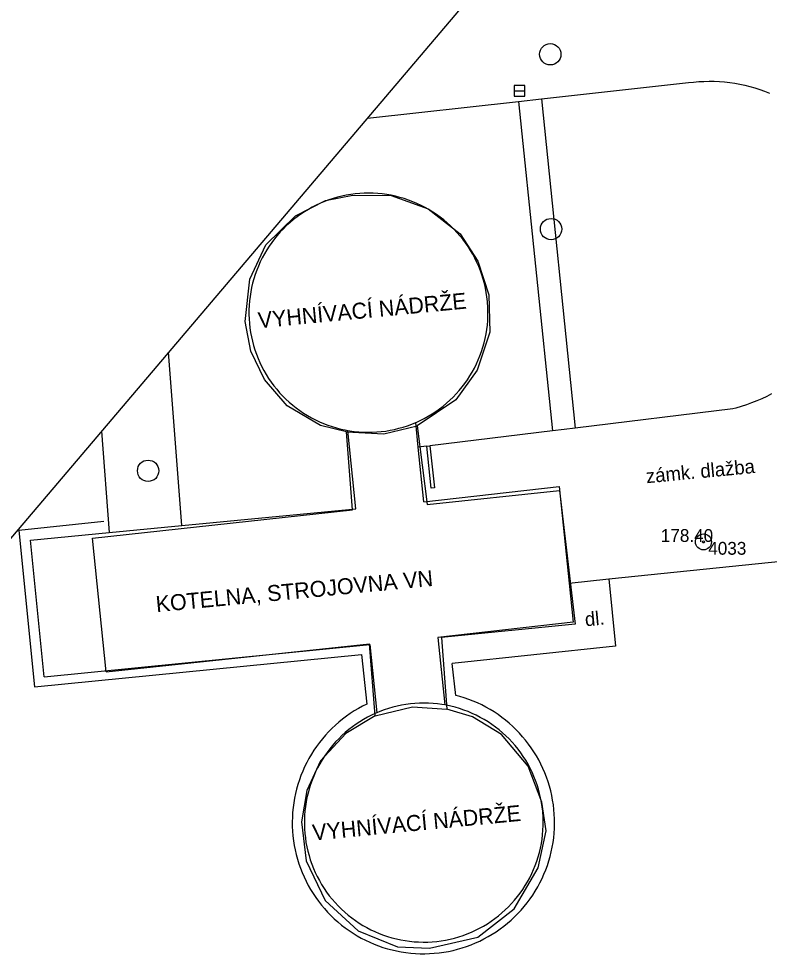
# Model space of a CAD drawing. Extents: x -540150 to -533593, y -1185082 to -1180066.
# Drawn here: x -537000.44 to -536965.27, y -1184365.5 to -1184321.68 of the extents above; entities that cross this region are included whole.
import ezdxf

# ---------------------------------------------------------------- set-up
doc = ezdxf.new("R2010")
doc.units = 0
for name, color, linetype in [('KN_VKP_HRAN_', 7, 'Continuous'), ('rámeček', 7, 'Continuous'), ('Vrstva 10', 7, 'Continuous'), ('Vrstva 11', 7, 'Continuous'), ('Vrstva 21', 7, 'Continuous'), ('Vrstva 22', 7, 'Continuous'), ('Vrstva 23', 7, 'Continuous'), ('Vrstva 27', 7, 'Continuous'), ('Vrstva 40', 7, 'Continuous'), ('Vrstva 41', 7, 'Continuous'), ('Vrstva 5', 7, 'Continuous')]:
    doc.layers.add(name, color=color, linetype=linetype)

msp = doc.modelspace()

# ---------------------------------------------------------------- linework, layer by layer
at = {"layer": 'KN_VKP_HRAN_'}
for p, q in [((-536986.062, -1184330.191), (-536984.782, -1184329.941)), ((-536984.782, -1184329.941), (-536982.992, -1184329.961)), ((-536982.992, -1184329.961), (-536981.252, -1184330.581)), ((-536987.462, -1184330.911), (-536986.062, -1184330.191)), ((-536988.852, -1184332.261), (-536987.462, -1184330.911)), ((-536981.252, -1184330.581), (-536979.752, -1184331.751)), ((-536979.752, -1184331.751), (-536978.932, -1184333.031)), ((-536989.602, -1184333.881), (-536988.852, -1184332.261)), ((-536978.932, -1184333.031), (-536978.412, -1184334.611)), ((-536989.822, -1184335.851), (-536989.602, -1184333.881)), ((-536978.412, -1184334.611), (-536978.362, -1184336.351)), ((-536989.562, -1184337.251), (-536989.822, -1184335.851)), ((-536978.362, -1184336.351), (-536978.952, -1184338.131)), ((-536988.922, -1184338.571), (-536989.562, -1184337.251)), ((-536978.952, -1184338.131), (-536979.962, -1184339.521)), ((-536987.862, -1184339.801), (-536988.922, -1184338.571)), ((-536979.962, -1184339.521), (-536981.772, -1184340.751)), ((-536986.292, -1184340.731), (-536987.862, -1184339.801)), ((-536985.072, -1184341.031), (-536986.292, -1184340.731)), ((-536983.332, -1184341.121), (-536981.772, -1184340.751)), ((-536981.772, -1184340.751), (-536981.302, -1184344.421)), ((-536985.072, -1184341.031), (-536983.332, -1184341.121)), ((-536984.802, -1184344.671), (-536985.072, -1184341.031)), ((-536981.302, -1184344.421), (-536975.102, -1184343.771)), ((-536975.102, -1184343.771), (-536974.362, -1184350.041)), ((-536996.982, -1184346.011), (-536984.802, -1184344.671)), ((-536996.332, -1184352.271), (-536996.982, -1184346.011)), ((-536974.362, -1184350.041), (-536980.622, -1184350.661)), ((-536996.332, -1184352.271), (-536984.002, -1184350.961)), ((-536983.732, -1184354.331), (-536984.002, -1184350.961)), ((-536980.622, -1184350.661), (-536980.382, -1184354.011)), ((-536983.732, -1184354.331), (-536981.992, -1184353.901)), ((-536981.992, -1184353.901), (-536980.382, -1184354.011)), ((-536979.172, -1184354.371), (-536980.382, -1184354.011)), ((-536983.732, -1184354.331), (-536985.102, -1184355.151)), ((-536977.812, -1184355.201), (-536979.172, -1184354.371)), ((-536985.102, -1184355.151), (-536986.302, -1184356.431)), ((-536976.562, -1184356.691), (-536977.812, -1184355.201)), ((-536986.302, -1184356.431), (-536986.942, -1184357.831)), ((-536975.922, -1184358.371), (-536976.562, -1184356.691)), ((-536986.942, -1184357.831), (-536987.182, -1184359.291)), ((-536975.722, -1184359.721), (-536975.922, -1184358.371)), ((-536987.182, -1184359.291), (-536986.962, -1184361.121)), ((-536976.092, -1184361.451), (-536975.722, -1184359.721)), ((-536986.962, -1184361.121), (-536986.072, -1184362.971)), ((-536977.222, -1184363.361), (-536976.092, -1184361.451)), ((-536986.072, -1184362.971), (-536984.532, -1184364.401)), ((-536978.922, -1184364.701), (-536977.222, -1184363.361)), ((-536984.532, -1184364.401), (-536982.682, -1184365.151)), ((-536981.182, -1184365.211), (-536978.922, -1184364.701)), ((-536982.682, -1184365.151), (-536981.182, -1184365.211))]:
    msp.add_line(p, q, dxfattribs=at)
at = {"layer": 'rámeček'}
msp.add_line((-536868.552, -1184190.259), (-537054.324, -1184409.023), dxfattribs=at)
at = {"layer": 'Vrstva 10'}
for p, q in [((-536992.796, -1184345.416), (-536993.415, -1184337.297)), ((-536996.558, -1184340.997), (-536996.198, -1184345.745)), ((-536981.321, -1184341.699), (-536981.713, -1184341.747))]:
    msp.add_line(p, q, dxfattribs=at)
for points in [[(-536984.101, -1184326.328), (-536977.02, -1184325.549), (-536975.949, -1184325.431), (-536969.052, -1184324.671)], [(-536969.052, -1184324.671), (-536968.812, -1184324.642), (-536968.571, -1184324.622), (-536968.33, -1184324.609), (-536968.089, -1184324.604), (-536967.847, -1184324.607), (-536967.606, -1184324.619), (-536967.365, -1184324.638), (-536967.125, -1184324.665), (-536966.886, -1184324.7), (-536966.648, -1184324.743), (-536966.412, -1184324.794), (-536966.177, -1184324.853), (-536965.945, -1184324.919), (-536965.715, -1184324.993), (-536965.488, -1184325.075), (-536965.263, -1184325.164)], [(-536965.161, -1184339.253), (-536965.39, -1184339.369), (-536965.623, -1184339.478), (-536965.858, -1184339.579), (-536966.097, -1184339.674), (-536966.338, -1184339.76), (-536966.583, -1184339.839), (-536966.829, -1184339.911), (-536966.982, -1184339.951)], [(-536966.982, -1184339.951), (-536974.361, -1184340.848), (-536974.882, -1184340.911)], [(-536974.882, -1184340.911), (-536975.429, -1184340.978), (-536981.172, -1184341.681)], [(-536974.65, -1184348.106), (-536972.784, -1184347.915), (-536961.357, -1184346.743), (-536960.909, -1184346.697)]]:
    msp.add_lwpolyline(points, dxfattribs=at)
at = {"layer": 'Vrstva 11'}
for p, q in [((-536977.02, -1184325.549), (-536975.429, -1184340.978)), ((-536975.949, -1184325.431), (-536974.361, -1184340.848)), ((-536981.111, -1184343.667), (-536981.321, -1184341.699)), ((-536980.962, -1184343.651), (-536981.111, -1184343.667)), ((-536996.442, -1184345.221), (-537000.432, -1184345.651)), ((-537000.432, -1184345.651), (-536999.702, -1184352.971)), ((-536972.784, -1184347.915), (-536972.482, -1184351.061)), ((-536972.482, -1184351.061), (-536980.122, -1184351.883)), ((-536999.702, -1184352.971), (-536984.369, -1184351.452)), ((-536984.369, -1184351.452), (-536984.13, -1184353.781)), ((-536979.962, -1184353.367), (-536980.122, -1184351.883))]:
    msp.add_line(p, q, dxfattribs=at)
for points in [[(-536981.321, -1184341.699), (-536981.172, -1184341.681), (-536980.962, -1184343.651)], [(-536976.611, -1184363.081), (-536976.479, -1184362.903), (-536976.353, -1184362.721), (-536976.234, -1184362.534), (-536976.121, -1184362.343), (-536976.016, -1184362.148), (-536975.918, -1184361.949), (-536975.826, -1184361.747), (-536975.743, -1184361.541), (-536975.667, -1184361.333), (-536975.598, -1184361.122), (-536975.537, -1184360.909), (-536975.483, -1184360.694), (-536975.438, -1184360.477), (-536975.4, -1184360.258), (-536975.371, -1184360.039), (-536975.349, -1184359.818), (-536975.335, -1184359.597), (-536975.329, -1184359.375), (-536975.331, -1184359.153), (-536975.341, -1184358.932), (-536975.36, -1184358.711), (-536975.386, -1184358.491), (-536975.42, -1184358.272), (-536975.462, -1184358.054), (-536975.511, -1184357.838), (-536975.569, -1184357.624), (-536975.634, -1184357.412), (-536975.707, -1184357.202), (-536975.787, -1184356.996), (-536975.875, -1184356.792), (-536975.97, -1184356.592), (-536976.072, -1184356.395), (-536976.181, -1184356.202), (-536976.297, -1184356.013), (-536976.42, -1184355.828), (-536976.549, -1184355.648), (-536976.685, -1184355.473), (-536976.827, -1184355.303), (-536976.975, -1184355.138), (-536977.129, -1184354.978), (-536977.289, -1184354.824), (-536977.454, -1184354.676), (-536977.624, -1184354.534), (-536977.799, -1184354.398), (-536977.979, -1184354.269), (-536978.164, -1184354.146), (-536978.353, -1184354.03), (-536978.546, -1184353.921), (-536978.743, -1184353.819), (-536978.943, -1184353.724), (-536979.147, -1184353.636), (-536979.353, -1184353.556), (-536979.563, -1184353.483), (-536979.775, -1184353.418), (-536979.962, -1184353.367)], [(-536984.13, -1184353.781), (-536984.328, -1184353.881), (-536984.523, -1184353.987), (-536984.713, -1184354.1), (-536984.9, -1184354.221), (-536985.081, -1184354.348), (-536985.259, -1184354.481), (-536985.431, -1184354.621), (-536985.598, -1184354.766), (-536985.76, -1184354.918), (-536985.916, -1184355.075), (-536986.066, -1184355.238), (-536986.21, -1184355.407), (-536986.349, -1184355.58), (-536986.481, -1184355.758), (-536986.606, -1184355.941), (-536986.725, -1184356.128), (-536986.836, -1184356.32), (-536986.941, -1184356.515), (-536987.039, -1184356.714), (-536987.13, -1184356.917), (-536987.213, -1184357.122), (-536987.288, -1184357.331), (-536987.357, -1184357.542), (-536987.417, -1184357.755), (-536987.47, -1184357.97), (-536987.515, -1184358.187), (-536987.552, -1184358.406), (-536987.581, -1184358.626), (-536987.602, -1184358.847), (-536987.615, -1184359.068), (-536987.621, -1184359.29), (-536987.618, -1184359.511), (-536987.607, -1184359.733), (-536987.588, -1184359.954), (-536987.562, -1184360.174), (-536987.527, -1184360.393), (-536987.485, -1184360.61), (-536987.434, -1184360.826), (-536987.376, -1184361.04), (-536987.31, -1184361.252), (-536987.237, -1184361.461), (-536987.156, -1184361.668), (-536987.068, -1184361.871), (-536986.972, -1184362.071), (-536986.87, -1184362.268), (-536986.76, -1184362.461), (-536986.644, -1184362.649), (-536986.52, -1184362.833), (-536986.39, -1184363.013), (-536986.254, -1184363.188), (-536986.112, -1184363.358), (-536985.963, -1184363.523), (-536985.809, -1184363.682), (-536985.649, -1184363.835), (-536985.483, -1184363.983), (-536985.313, -1184364.124), (-536985.137, -1184364.26), (-536984.957, -1184364.389), (-536984.772, -1184364.511), (-536984.582, -1184364.626), (-536984.389, -1184364.735), (-536984.192, -1184364.837), (-536983.991, -1184364.931), (-536983.787, -1184365.018), (-536983.581, -1184365.098), (-536983.371, -1184365.17), (-536983.159, -1184365.235), (-536982.944, -1184365.292), (-536982.728, -1184365.341), (-536982.51, -1184365.382), (-536982.291, -1184365.415), (-536982.071, -1184365.441), (-536981.85, -1184365.458), (-536981.628, -1184365.468), (-536981.407, -1184365.47), (-536981.185, -1184365.463), (-536980.964, -1184365.449), (-536980.743, -1184365.426), (-536980.524, -1184365.396), (-536980.305, -1184365.358), (-536980.088, -1184365.311), (-536979.873, -1184365.258), (-536979.66, -1184365.196), (-536979.45, -1184365.127), (-536979.242, -1184365.05), (-536979.036, -1184364.966), (-536978.835, -1184364.874), (-536978.636, -1184364.775), (-536978.441, -1184364.669), (-536978.25, -1184364.556), (-536978.064, -1184364.437), (-536977.882, -1184364.31), (-536977.704, -1184364.177), (-536977.532, -1184364.038)], [(-536977.532, -1184364.038), (-536977.364, -1184363.893), (-536977.202, -1184363.742), (-536977.045, -1184363.585), (-536976.895, -1184363.422), (-536976.75, -1184363.254), (-536976.611, -1184363.081)]]:
    msp.add_lwpolyline(points, dxfattribs=at)
at = {"layer": 'Vrstva 21'}
for radius in [0.375, 0.05]:
    msp.add_circle((-536968.352, -1184346.181), radius, dxfattribs=at)
at = {"layer": 'Vrstva 27'}
msp.add_line((-536977.222, -1184325.061), (-536976.722, -1184325.061), dxfattribs=at)
msp.add_lwpolyline([(-536977.222, -1184325.311), (-536976.722, -1184325.311), (-536976.722, -1184324.811), (-536977.222, -1184324.811)], close=True, dxfattribs=at)
for centre in [(-536975.532, -1184323.341), (-536975.492, -1184331.531), (-536994.372, -1184342.851)]:
    msp.add_circle(centre, 0.5, dxfattribs=at)
at = {"layer": 'Vrstva 5'}
for p, q in [((-536984.636, -1184344.627), (-536985.014, -1184340.962)), ((-536981.452, -1184344.301), (-536975.112, -1184343.591)), ((-536999.244, -1184352.497), (-536999.882, -1184346.101)), ((-536985.884, -1184362.751), (-536985.751, -1184362.916)), ((-536985.751, -1184362.916), (-536985.613, -1184363.076))]:
    msp.add_line(p, q, dxfattribs=at)
for points in [[(-536978.475, -1184334.917), (-536978.499, -1184334.707), (-536978.53, -1184334.497), (-536978.57, -1184334.289), (-536978.618, -1184334.083), (-536978.673, -1184333.879), (-536978.736, -1184333.677), (-536978.807, -1184333.477), (-536978.885, -1184333.281), (-536978.971, -1184333.087), (-536979.063, -1184332.897), (-536979.163, -1184332.71), (-536979.27, -1184332.528), (-536979.384, -1184332.349), (-536979.504, -1184332.175), (-536979.631, -1184332.006), (-536979.764, -1184331.841), (-536979.903, -1184331.682), (-536980.049, -1184331.528), (-536980.2, -1184331.379), (-536980.356, -1184331.237), (-536980.518, -1184331.1), (-536980.684, -1184330.97), (-536980.856, -1184330.846), (-536981.032, -1184330.729), (-536981.213, -1184330.618), (-536981.397, -1184330.514), (-536981.585, -1184330.417), (-536981.777, -1184330.328), (-536981.972, -1184330.246), (-536982.17, -1184330.171), (-536982.371, -1184330.104), (-536982.574, -1184330.044), (-536982.779, -1184329.992), (-536982.986, -1184329.948), (-536983.195, -1184329.912), (-536983.404, -1184329.883), (-536983.615, -1184329.863), (-536983.826, -1184329.851), (-536984.038, -1184329.846), (-536984.249, -1184329.85), (-536984.461, -1184329.861), (-536984.672, -1184329.881), (-536984.881, -1184329.908), (-536985.09, -1184329.944), (-536985.297, -1184329.987), (-536985.503, -1184330.038), (-536985.706, -1184330.097), (-536985.907, -1184330.163), (-536986.105, -1184330.237), (-536986.301, -1184330.319), (-536986.493, -1184330.407), (-536986.681, -1184330.503), (-536986.866, -1184330.606), (-536987.047, -1184330.716), (-536987.224, -1184330.833), (-536987.396, -1184330.956), (-536987.563, -1184331.086), (-536987.725, -1184331.222), (-536987.882, -1184331.364), (-536988.034, -1184331.511), (-536988.18, -1184331.665), (-536988.32, -1184331.823), (-536988.453, -1184331.987), (-536988.581, -1184332.156), (-536988.702, -1184332.33), (-536988.817, -1184332.508), (-536988.924, -1184332.69), (-536989.025, -1184332.876), (-536989.118, -1184333.066), (-536989.205, -1184333.259), (-536989.284, -1184333.456), (-536989.355, -1184333.655), (-536989.419, -1184333.857), (-536989.475, -1184334.061), (-536989.524, -1184334.267), (-536989.564, -1184334.475), (-536989.597, -1184334.684), (-536989.622, -1184334.894), (-536989.639, -1184335.105), (-536989.648, -1184335.316), (-536989.649, -1184335.528), (-536989.641, -1184335.739), (-536989.626, -1184335.951), (-536989.603, -1184336.161), (-536989.572, -1184336.37), (-536989.533, -1184336.578), (-536989.487, -1184336.785), (-536989.432, -1184336.989), (-536989.37, -1184337.192), (-536989.3, -1184337.391), (-536989.223, -1184337.588), (-536989.138, -1184337.782), (-536989.046, -1184337.973), (-536988.947, -1184338.16)], [(-536988.212, -1184339.192), (-536988.067, -1184339.347), (-536987.917, -1184339.496), (-536987.761, -1184339.639), (-536987.6, -1184339.776), (-536987.434, -1184339.907), (-536987.263, -1184340.032), (-536987.087, -1184340.15), (-536986.907, -1184340.261), (-536986.723, -1184340.366), (-536986.535, -1184340.464), (-536986.344, -1184340.554), (-536986.149, -1184340.637), (-536985.952, -1184340.713), (-536985.751, -1184340.781), (-536985.549, -1184340.841), (-536985.344, -1184340.894), (-536985.137, -1184340.939), (-536985.014, -1184340.962), (-536984.928, -1184340.976), (-536984.719, -1184341.006), (-536984.508, -1184341.027), (-536984.297, -1184341.04), (-536984.085, -1184341.046), (-536983.874, -1184341.043), (-536983.662, -1184341.032), (-536983.452, -1184341.014), (-536983.242, -1184340.987), (-536983.033, -1184340.953), (-536982.825, -1184340.91), (-536982.62, -1184340.86), (-536982.416, -1184340.802), (-536982.215, -1184340.737), (-536982.016, -1184340.664), (-536981.832, -1184340.588), (-536981.821, -1184340.583), (-536981.628, -1184340.495), (-536981.439, -1184340.4), (-536981.254, -1184340.298), (-536981.072, -1184340.189), (-536980.895, -1184340.073), (-536980.723, -1184339.95), (-536980.555, -1184339.822), (-536980.392, -1184339.686), (-536980.234, -1184339.545), (-536980.082, -1184339.398), (-536979.936, -1184339.245), (-536979.795, -1184339.087), (-536979.66, -1184338.924), (-536979.532, -1184338.755), (-536979.41, -1184338.582), (-536979.295, -1184338.405), (-536979.187, -1184338.223), (-536979.085, -1184338.037), (-536978.991, -1184337.848), (-536978.904, -1184337.655), (-536978.824, -1184337.459), (-536978.752, -1184337.26), (-536978.687, -1184337.059), (-536978.63, -1184336.855), (-536978.58, -1184336.649), (-536978.539, -1184336.441), (-536978.505, -1184336.232), (-536978.479, -1184336.022), (-536978.462, -1184335.812), (-536978.452, -1184335.6), (-536978.45, -1184335.388), (-536978.456, -1184335.177), (-536978.47, -1184334.966), (-536978.475, -1184334.917)], [(-536988.947, -1184338.16), (-536988.841, -1184338.343), (-536988.728, -1184338.522), (-536988.609, -1184338.697), (-536988.483, -1184338.867), (-536988.35, -1184339.032), (-536988.212, -1184339.192)], [(-536981.452, -1184344.301), (-536981.713, -1184341.747), (-536981.832, -1184340.588)], [(-536975.112, -1184343.591), (-536974.65, -1184348.106), (-536974.462, -1184349.941)], [(-536999.882, -1184346.101), (-536996.198, -1184345.745), (-536992.796, -1184345.416), (-536984.636, -1184344.627)], [(-536974.462, -1184349.941), (-536980.8, -1184350.658), (-536980.476, -1184353.818)], [(-536999.244, -1184352.497), (-536983.988, -1184350.986), (-536983.661, -1184354.183)], [(-536975.886, -1184358.799), (-536975.91, -1184358.589), (-536975.942, -1184358.379), (-536975.981, -1184358.172), (-536976.029, -1184357.966), (-536976.084, -1184357.761), (-536976.147, -1184357.559), (-536976.218, -1184357.36), (-536976.296, -1184357.163), (-536976.382, -1184356.97), (-536976.474, -1184356.78), (-536976.574, -1184356.593), (-536976.681, -1184356.41), (-536976.795, -1184356.232), (-536976.915, -1184356.058), (-536977.042, -1184355.889), (-536977.175, -1184355.724), (-536977.314, -1184355.565), (-536977.46, -1184355.411), (-536977.611, -1184355.263), (-536977.767, -1184355.12), (-536977.929, -1184354.984), (-536978.095, -1184354.853), (-536978.267, -1184354.73), (-536978.443, -1184354.612), (-536978.623, -1184354.502), (-536978.808, -1184354.398), (-536978.996, -1184354.301), (-536979.188, -1184354.212), (-536979.383, -1184354.13), (-536979.581, -1184354.055), (-536979.781, -1184353.988), (-536979.984, -1184353.928), (-536980.19, -1184353.877), (-536980.397, -1184353.833), (-536980.476, -1184353.818), (-536980.605, -1184353.796), (-536980.815, -1184353.768), (-536981.025, -1184353.748), (-536981.237, -1184353.736), (-536981.448, -1184353.731), (-536981.66, -1184353.735), (-536981.871, -1184353.747), (-536982.082, -1184353.766), (-536982.291, -1184353.794), (-536982.5, -1184353.829), (-536982.707, -1184353.873), (-536982.912, -1184353.924), (-536983.116, -1184353.983), (-536983.316, -1184354.049), (-536983.515, -1184354.123), (-536983.661, -1184354.183), (-536983.71, -1184354.205), (-536983.902, -1184354.293), (-536984.09, -1184354.389), (-536984.275, -1184354.493), (-536984.456, -1184354.603), (-536984.632, -1184354.719), (-536984.804, -1184354.843), (-536984.971, -1184354.972), (-536985.134, -1184355.108), (-536985.29, -1184355.25), (-536985.442, -1184355.398), (-536985.588, -1184355.552), (-536985.727, -1184355.71), (-536985.861, -1184355.874), (-536985.988, -1184356.043), (-536986.109, -1184356.217), (-536986.224, -1184356.395), (-536986.331, -1184356.577), (-536986.432, -1184356.763), (-536986.525, -1184356.953), (-536986.611, -1184357.147), (-536986.69, -1184357.343), (-536986.761, -1184357.542), (-536986.825, -1184357.744), (-536986.881, -1184357.948), (-536986.929, -1184358.154), (-536986.969, -1184358.362), (-536987.002, -1184358.571), (-536987.027, -1184358.781), (-536987.043, -1184358.992), (-536987.052, -1184359.203), (-536987.053, -1184359.415), (-536987.046, -1184359.626), (-536987.03, -1184359.837), (-536987.007, -1184360.048), (-536986.976, -1184360.257), (-536986.937, -1184360.465), (-536986.89, -1184360.671), (-536986.835, -1184360.875), (-536986.773, -1184361.078), (-536986.703, -1184361.277), (-536986.625, -1184361.474), (-536986.541, -1184361.668)], [(-536985.613, -1184363.076), (-536985.468, -1184363.231), (-536985.318, -1184363.379), (-536985.162, -1184363.522), (-536985, -1184363.659), (-536984.834, -1184363.79), (-536984.663, -1184363.915), (-536984.487, -1184364.033), (-536984.307, -1184364.144), (-536984.123, -1184364.248), (-536983.935, -1184364.345), (-536983.744, -1184364.435), (-536983.549, -1184364.518), (-536983.352, -1184364.594), (-536983.151, -1184364.661), (-536982.948, -1184364.722), (-536982.743, -1184364.774), (-536982.537, -1184364.819), (-536982.328, -1184364.856), (-536982.119, -1184364.885), (-536981.908, -1184364.906), (-536981.697, -1184364.919), (-536981.485, -1184364.924), (-536981.274, -1184364.921), (-536981.062, -1184364.91), (-536980.852, -1184364.891), (-536980.642, -1184364.864), (-536980.433, -1184364.83), (-536980.226, -1184364.787), (-536980.02, -1184364.736), (-536979.817, -1184364.678), (-536979.616, -1184364.612), (-536979.417, -1184364.539), (-536979.222, -1184364.458), (-536979.03, -1184364.37), (-536978.841, -1184364.275), (-536978.656, -1184364.172), (-536978.474, -1184364.063), (-536978.298, -1184363.947), (-536978.125, -1184363.824), (-536977.958, -1184363.695), (-536977.795, -1184363.56), (-536977.638, -1184363.418), (-536977.486, -1184363.271), (-536977.34, -1184363.118), (-536977.199, -1184362.96), (-536977.065, -1184362.796), (-536976.937, -1184362.627), (-536976.816, -1184362.454), (-536976.701, -1184362.277), (-536976.593, -1184362.095), (-536976.491, -1184361.909), (-536976.397, -1184361.719), (-536976.311, -1184361.526), (-536976.231, -1184361.33), (-536976.159, -1184361.131), (-536976.095, -1184360.93), (-536976.038, -1184360.726), (-536975.989, -1184360.52), (-536975.948, -1184360.312), (-536975.915, -1184360.104), (-536975.889, -1184359.893), (-536975.872, -1184359.683), (-536975.863, -1184359.471), (-536975.861, -1184359.26), (-536975.868, -1184359.048), (-536975.882, -1184358.837), (-536975.886, -1184358.799)], [(-536986.541, -1184361.668), (-536986.448, -1184361.859), (-536986.349, -1184362.045), (-536986.243, -1184362.228), (-536986.13, -1184362.407), (-536986.01, -1184362.582), (-536985.884, -1184362.751)]]:
    msp.add_lwpolyline(points, dxfattribs=at)

# ---------------------------------------------------------------- texts
at = {"layer": 'Vrstva 22'}
msp.add_text('178.40 ', height=0.6, dxfattribs=at).set_placement((-536970.352, -1184346.181))
at = {"layer": 'Vrstva 23'}
msp.add_text(' 4033', height=0.6, dxfattribs=at).set_placement((-536968.352, -1184346.781))
at = {"layer": 'Vrstva 40'}
for s, p in [('zámk. dlažba', (-536971.018, -1184343.434)), ('dl.', (-536973.878, -1184350.136))]:
    msp.add_text(s, height=0.65, rotation=5.4216, dxfattribs=at).set_placement(p)
at = {"layer": 'Vrstva 41'}
for s, p in [('VYHNÍVACÍ NÁDRŽE', (-536989.19, -1184336.176)), ('KOTELNA, STROJOVNA VN', (-536993.978, -1184349.473)), ('VYHNÍVACÍ NÁDRŽE', (-536986.641, -1184360.171))]:
    msp.add_text(s, height=0.75, rotation=5.4216, dxfattribs=at).set_placement(p)

doc.saveas('drawing.dxf')
